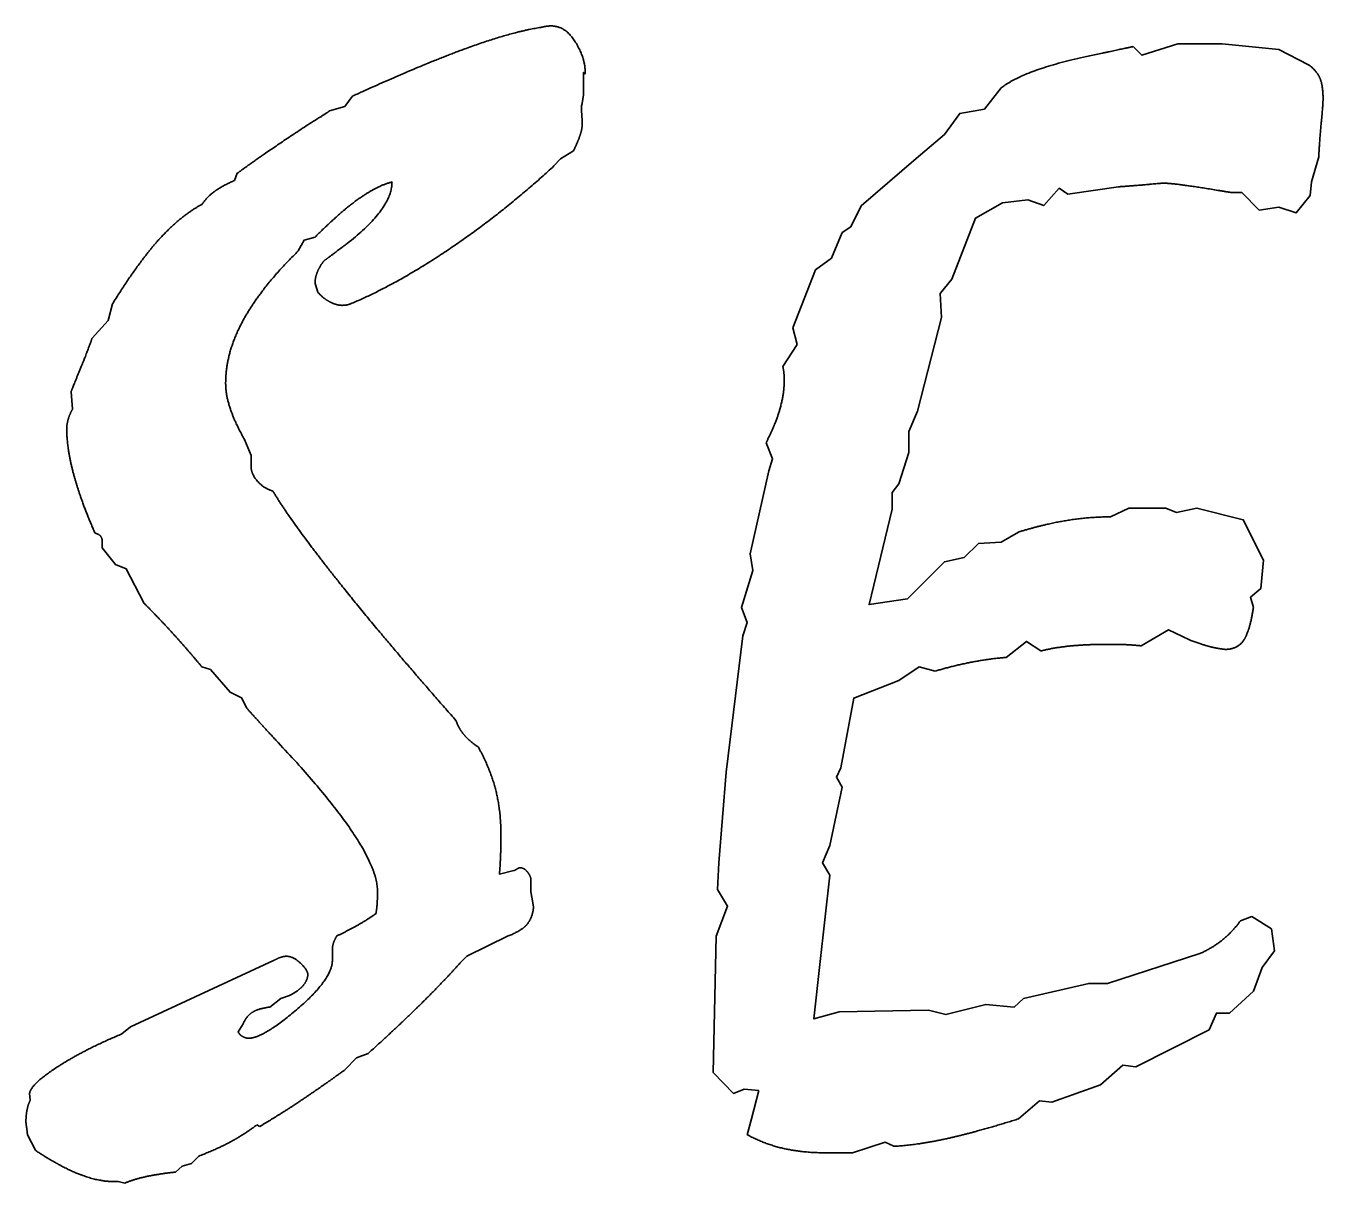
# Model space of a CAD drawing. Extents: x 728710 to 728960, y 272811 to 273475.
# Drawn here: x 728916.909 to 728920.249, y 272825.063 to 272828.042 of the extents above; entities that cross this region are included whole.
import ezdxf

# ---------------------------------------------------------------- set-up
doc = ezdxf.new("R2010")
doc.units = 0
doc.layers.add('RAMI_PLAN_####_TKST_#', color=7, linetype='Continuous')

msp = doc.modelspace()

# ---------------------------------------------------------------- linework, layer by layer
at = {"layer": 'RAMI_PLAN_####_TKST_#'}
for points in [[(728919.7598, 272827.9885), (728919.7822, 272827.9661), (728919.8755, 272827.996), (728919.9895, 272827.996), (728920.1351, 272827.981), (728920.2117, 272827.9418)], [(728918.349, 272827.9259), (728918.349, 272827.9184), (728918.3452, 272827.9221), (728918.3452, 272827.8642), (728918.3415, 272827.8418), (728918.3396, 272827.8362)], [(728917.6911, 272827.8231), (728917.7303, 272827.8344), (728917.749, 272827.8605)], [(728918.8579, 272827.1654), (728918.8952, 272827.2215), (728918.884, 272827.2646), (728918.9419, 272827.4142), (728918.983, 272827.4442), (728919.011, 272827.5097), (728919.0334, 272827.5246), (728919.0595, 272827.5789), (728919.2014, 272827.7005), (728919.2742, 272827.7622), (728919.3135, 272827.8165), (728919.377, 272827.8277), (728919.4199, 272827.882)], [(728918.3191, 272827.7204), (728918.2855, 272827.6998), (728918.2687, 272827.6812)], [(728920.2378, 272827.7044), (728920.2191, 272827.6408), (728920.2154, 272827.6052), (728920.1799, 272827.5603), (728920.1351, 272827.5753), (728920.0847, 272827.5678), (728920.0399, 272827.6128), (728920.0137, 272827.6128)], [(728917.4461, 272827.6438), (728917.4536, 272827.6625)], [(728919.7224, 272827.6277), (728919.5917, 272827.609), (728919.5693, 272827.624), (728919.5301, 272827.5791), (728919.489, 272827.594), (728919.4237, 272827.5866), (728919.3546, 272827.5473), (728919.2929, 272827.3902), (728919.2631, 272827.3528), (728919.2668, 272827.2911), (728919.2052, 272827.0499), (728919.1828, 272826.9975), (728919.1828, 272826.9433), (728919.1566, 272826.8628), (728919.1398, 272826.8404), (728919.1398, 272826.7974), (728919.08, 272826.5524), (728919.179, 272826.5673), (728919.2742, 272826.6624), (728919.3247, 272826.6736), (728919.362, 272826.7091), (728919.4199, 272826.7128), (728919.4647, 272826.7389)], [(728917.6537, 272827.4981), (728917.6256, 272827.4906), (728917.6106, 272827.4626)], [(728917.6611, 272827.3561), (728917.6537, 272827.3785)], [(728917.0798, 272827.2384), (728917.1209, 272827.2833), (728917.1322, 272827.3262)], [(728917.0294, 272827.0554), (728917.0257, 272827.1002)], [(728917.4722, 272826.9769), (728917.4891, 272826.9358), (728917.4891, 272826.9246), (728917.4891, 272826.9078)], [(728918.7962, 272825.3012), (728918.7589, 272825.305), (728918.7309, 272825.2938), (728918.6786, 272825.3479), (728918.6861, 272825.699), (728918.7159, 272825.7756), (728918.6898, 272825.8185), (728918.6936, 272825.8876), (728918.7122, 272826.1211), (728918.7551, 272826.4721), (728918.7663, 272826.5057), (728918.7514, 272826.545), (728918.7813, 272826.6402), (728918.7738, 272826.6831), (728918.8224, 272826.8961), (728918.8317, 272826.9278), (728918.8149, 272826.9689)], [(728919.7019, 272826.778), (728919.7486, 272826.8004), (728919.8438, 272826.8004), (728919.8718, 272826.7893), (728919.9241, 272826.8004), (728920.0436, 272826.7706), (728920.0959, 272826.6662), (728920.0884, 272826.5935), (728920.0623, 272826.5711), (728920.0697, 272826.545)], [(728917.2125, 272826.5566), (728917.1676, 272826.6444), (728917.1396, 272826.6556), (728917.106, 272826.6986), (728917.106, 272826.7135)], [(728919.9054, 272826.4611), (728919.8513, 272826.4872), (728919.7803, 272826.4461)], [(728919.5226, 272826.433), (728919.4853, 272826.4573), (728919.433, 272826.4162)], [(728917.4779, 272826.2857), (728917.4648, 272826.3119), (728917.4349, 272826.3268), (728917.3844, 272826.3848), (728917.362, 272826.3922)], [(728919.25, 272826.3807), (728919.2089, 272826.3919), (728919.1566, 272826.3564), (728919.0409, 272826.3116), (728919.0073, 272826.1322), (728918.996, 272826.1079), (728919.011, 272826.0818), (728918.9792, 272825.9323), (728918.9605, 272825.8874), (728918.9792, 272825.8556), (728918.9531, 272825.6258), (728918.9381, 272825.4857), (728919.0035, 272825.5043), (728919.2332, 272825.5081), (728919.278, 272825.4969), (728919.3807, 272825.523), (728919.4535, 272825.5155), (728919.4778, 272825.538), (728919.6458, 272825.5772), (728919.6944, 272825.5772), (728919.9316, 272825.6538)], [(728918.1285, 272825.858), (728918.1659, 272825.8673)], [(728918.2089, 272825.8486), (728918.2089, 272825.8187)], [(728920.0361, 272825.7379), (728920.066, 272825.7491), (728920.1164, 272825.7174), (728920.1239, 272825.6613), (728920.0921, 272825.6183), (728920.0697, 272825.5567), (728920.0081, 272825.5006), (728919.9745, 272825.5006), (728919.9558, 272825.4577), (728919.7673, 272825.3627), (728919.7336, 272825.3665), (728919.6757, 272825.3161), (728919.5506, 272825.2714), (728919.5189, 272825.2751), (728919.4647, 272825.2285)], [(728918.1509, 272825.6992), (728918.0444, 272825.6469), (728918.0276, 272825.6301)], [(728917.6985, 272825.6375), (728917.6985, 272825.6506), (728917.6985, 272825.6656)], [(728917.1565, 272825.447), (728917.1789, 272825.4656), (728917.5471, 272825.6357)], [(728917.5882, 272825.546), (728917.5658, 272825.5385), (728917.5377, 272825.5161)], [(728917.4685, 272825.4731), (728917.4554, 272825.4526)], [(728917.7902, 272825.3965), (728917.7603, 272825.3851), (728917.7304, 272825.3546)], [(728916.9206, 272825.277), (728916.9188, 272825.2938)], [(728918.7663, 272825.1875), (728918.7776, 272825.2285), (728918.7962, 272825.3012)], [(728917.5115, 272825.2089), (728917.5041, 272825.2132)], [(728916.9337, 272825.1475), (728916.9131, 272825.1869)], [(728919.1436, 272825.1577), (728919.1212, 272825.1688), (728919.0371, 272825.1409), (728918.9718, 272825.1409)], [(728917.3545, 272825.1325), (728917.3358, 272825.1138), (728917.3115, 272825.1063), (728917.2947, 272825.0913)], [(728917.1639, 272825.0631), (728917.1471, 272825.0669), (728917.1359, 272825.0669)]]:
    msp.add_lwpolyline(points, dxfattribs=at)
for points in [[(728918.0425, 272827.9838), (728918.1603, 272828.0267), (728918.235, 272828.0379)], [(728918.235, 272828.0379), (728918.2425, 272828.0398), (728918.249, 272828.0408)], [(728918.249, 272828.0408), (728918.2556, 272828.0417), (728918.2612, 272828.0417)], [(728918.2612, 272828.0417), (728918.2986, 272828.0417), (728918.3238, 272828.0006)], [(728918.3238, 272828.0006), (728918.349, 272827.9595), (728918.349, 272827.9259)], [(728919.6813, 272827.9717), (728919.7336, 272827.9829), (728919.7598, 272827.9885)], [(728917.749, 272827.8605), (728917.9247, 272827.9408), (728918.0425, 272827.9838)], [(728919.4199, 272827.882), (728919.4871, 272827.9343), (728919.6813, 272827.9717)], [(728920.2117, 272827.9418), (728920.2322, 272827.9268), (728920.2406, 272827.9081)], [(728920.2406, 272827.9081), (728920.249, 272827.8894), (728920.249, 272827.8539)], [(728920.249, 272827.8539), (728920.249, 272827.8408), (728920.2443, 272827.7913)], [(728917.6593, 272827.8026), (728917.6817, 272827.8157), (728917.6911, 272827.8231)], [(728918.3396, 272827.8362), (728918.3396, 272827.8231), (728918.3406, 272827.8119)], [(728917.4536, 272827.6625), (728917.5321, 272827.7204), (728917.6593, 272827.8026)], [(728918.3415, 272827.7876), (728918.3415, 272827.7764), (728918.3359, 272827.7596)], [(728918.3406, 272827.8119), (728918.3415, 272827.8007), (728918.3415, 272827.7876)], [(728920.2443, 272827.7913), (728920.2397, 272827.7418), (728920.2378, 272827.7044)], [(728918.3359, 272827.7596), (728918.3303, 272827.7428), (728918.3191, 272827.7204)], [(728918.2687, 272827.6812), (728918.1434, 272827.5653), (728918.006, 272827.4719)], [(728917.3937, 272827.6149), (728917.4124, 272827.6289), (728917.4461, 272827.6438)], [(728917.7135, 272827.4645), (728917.8519, 272827.5653), (728917.8519, 272827.64)], [(728917.8519, 272827.64), (728917.8145, 272827.6307), (728917.7668, 272827.5971)], [(728919.7943, 272827.6333), (728919.7523, 272827.6296), (728919.7224, 272827.6277)], [(728919.8401, 272827.6371), (728919.8363, 272827.6371), (728919.7943, 272827.6333)], [(728919.9783, 272827.6184), (728919.8793, 272827.6352), (728919.8401, 272827.6371)], [(728920.0137, 272827.6128), (728920.0025, 272827.6146), (728919.9783, 272827.6184)], [(728917.362, 272827.5822), (728917.375, 272827.6008), (728917.3937, 272827.6149)], [(728917.7668, 272827.5971), (728917.7191, 272827.5635), (728917.6537, 272827.4981)], [(728917.2499, 272827.4897), (728917.304, 272827.5504), (728917.362, 272827.5822)], [(728917.1322, 272827.3262), (728917.1957, 272827.429), (728917.2499, 272827.4897)], [(728917.6106, 272827.4626), (728917.5171, 272827.3711), (728917.4704, 272827.287)], [(728917.6761, 272827.4364), (728917.6911, 272827.4476), (728917.7135, 272827.4645)], [(728918.006, 272827.4719), (728917.8686, 272827.3785), (728917.7453, 272827.3262)], [(728917.6593, 272827.4075), (728917.6649, 272827.4215), (728917.6761, 272827.4364)], [(728917.6537, 272827.3785), (728917.6537, 272827.3935), (728917.6593, 272827.4075)], [(728917.6929, 272827.3309), (728917.6761, 272827.3393), (728917.6611, 272827.3561)], [(728917.7228, 272827.3225), (728917.7098, 272827.3225), (728917.6929, 272827.3309)], [(728917.735, 272827.3234), (728917.7303, 272827.3225), (728917.7228, 272827.3225)], [(728917.7453, 272827.3262), (728917.7396, 272827.3243), (728917.735, 272827.3234)], [(728917.4704, 272827.287), (728917.4236, 272827.2029), (728917.4236, 272827.1226)], [(728917.0509, 272827.1628), (728917.0705, 272827.2104), (728917.0798, 272827.2384)], [(728917.0257, 272827.1002), (728917.0313, 272827.1151), (728917.0509, 272827.1628)], [(728918.8607, 272827.1505), (728918.8597, 272827.1579), (728918.8579, 272827.1654)], [(728918.8616, 272827.1261), (728918.8616, 272827.143), (728918.8607, 272827.1505)], [(728917.4236, 272827.1226), (728917.4236, 272827.0909), (728917.4358, 272827.0554)], [(728918.8504, 272827.055), (728918.8616, 272827.0943), (728918.8616, 272827.1261)], [(728917.0182, 272827.0292), (728917.0219, 272827.0423), (728917.0294, 272827.0554)], [(728917.4358, 272827.0554), (728917.4479, 272827.0199), (728917.4722, 272826.9769)], [(728918.8149, 272826.9689), (728918.8392, 272827.0157), (728918.8504, 272827.055)], [(728917.0144, 272827.0049), (728917.0144, 272827.0161), (728917.0182, 272827.0292)], [(728917.0331, 272826.8844), (728917.0144, 272826.9526), (728917.0144, 272827.0049)], [(728917.0873, 272826.7359), (728917.0518, 272826.8163), (728917.0331, 272826.8844)], [(728917.4891, 272826.9078), (728917.4891, 272826.8891), (728917.505, 272826.8704)], [(728917.505, 272826.8704), (728917.5209, 272826.8518), (728917.5452, 272826.8443)], [(728917.5452, 272826.8443), (728917.5957, 272826.7602), (728917.7153, 272826.6099)], [(728919.4647, 272826.7389), (728919.5319, 272826.7594), (728919.5889, 272826.7687)], [(728919.5889, 272826.7687), (728919.6458, 272826.778), (728919.7019, 272826.778)], [(728917.1013, 272826.7285), (728917.0966, 272826.734), (728917.0873, 272826.7359)], [(728917.106, 272826.7135), (728917.106, 272826.7229), (728917.1013, 272826.7285)], [(728917.7153, 272826.6099), (728917.835, 272826.4595), (728918.0164, 272826.254)], [(728917.2891, 272826.4763), (728917.2517, 272826.5174), (728917.2125, 272826.5566)], [(728920.0697, 272826.545), (728920.0604, 272826.4834), (728920.0445, 272826.4601)], [(728917.362, 272826.3922), (728917.3265, 272826.4352), (728917.2891, 272826.4763)], [(728919.6907, 272826.4498), (728919.644, 272826.4498), (728919.6029, 272826.4461)], [(728919.7448, 272826.4489), (728919.728, 272826.4498), (728919.6907, 272826.4498)], [(728919.7803, 272826.4461), (728919.7616, 272826.448), (728919.7448, 272826.4489)], [(728919.9605, 272826.4433), (728919.9409, 272826.448), (728919.9054, 272826.4611)], [(728920.0445, 272826.4601), (728920.0287, 272826.4368), (728919.9969, 272826.4368)], [(728919.433, 272826.4162), (728919.3863, 272826.4125), (728919.3396, 272826.4031)], [(728919.6029, 272826.4461), (728919.5618, 272826.4424), (728919.5226, 272826.433)], [(728919.9969, 272826.4368), (728919.9801, 272826.4386), (728919.9605, 272826.4433)], [(728919.3396, 272826.4031), (728919.2929, 272826.3938), (728919.25, 272826.3807)], [(728917.5527, 272826.2035), (728917.5041, 272826.2558), (728917.4779, 272826.2857)], [(728918.0164, 272826.254), (728918.0238, 272826.2334), (728918.0369, 272826.2175)], [(728918.0369, 272826.2175), (728918.05, 272826.2017), (728918.0743, 272826.1849)], [(728917.8145, 272825.815), (728917.8145, 272825.9271), (728917.5527, 272826.2035)], [(728918.0743, 272826.1849), (728918.1042, 272826.1307), (728918.1182, 272826.0775)], [(728918.1182, 272826.0775), (728918.1323, 272826.0242), (728918.1323, 272825.9588)], [(728918.1323, 272825.9588), (728918.1323, 272825.9271), (728918.1313, 272825.9037)], [(728918.1313, 272825.9037), (728918.1304, 272825.8804), (728918.1285, 272825.858)], [(728918.1659, 272825.8673), (728918.1696, 272825.8691), (728918.1743, 272825.8719)], [(728918.1743, 272825.8719), (728918.179, 272825.8748), (728918.1808, 272825.8748)], [(728918.1808, 272825.8748), (728918.1902, 272825.8748), (728918.1977, 272825.8673)], [(728918.1977, 272825.8673), (728918.2051, 272825.8598), (728918.2089, 272825.8486)], [(728917.8136, 272825.7823), (728917.8145, 272825.7945), (728917.8145, 272825.815)], [(728918.2089, 272825.8187), (728918.2089, 272825.815), (728918.2117, 272825.8)], [(728917.8108, 272825.7571), (728917.8127, 272825.7702), (728917.8136, 272825.7823)], [(728918.2117, 272825.8), (728918.2145, 272825.7851), (728918.2163, 272825.772)], [(728917.764, 272825.7272), (728917.7902, 272825.7421), (728917.8108, 272825.7571)], [(728918.2163, 272825.772), (728918.2126, 272825.744), (728918.1986, 272825.7281)], [(728917.7097, 272825.6992), (728917.7378, 272825.7122), (728917.764, 272825.7272)], [(728918.1986, 272825.7281), (728918.1846, 272825.7122), (728918.1509, 272825.6992)], [(728919.9904, 272825.6893), (728920.0156, 272825.7099), (728920.0361, 272825.7379)], [(728917.6985, 272825.6656), (728917.6985, 272825.673), (728917.7013, 272825.6814)], [(728917.7013, 272825.6814), (728917.7041, 272825.6898), (728917.7097, 272825.6992)], [(728919.9316, 272825.6538), (728919.9652, 272825.6688), (728919.9904, 272825.6893)], [(728917.5648, 272825.6441), (728917.5732, 272825.6469), (728917.5807, 272825.6469)], [(728917.5807, 272825.6469), (728917.5976, 272825.6469), (728917.6163, 272825.6291)], [(728917.5471, 272825.6357), (728917.5564, 272825.6413), (728917.5648, 272825.6441)], [(728917.6097, 272825.5124), (728917.6985, 272825.5889), (728917.6985, 272825.6375)], [(728917.6163, 272825.6291), (728917.635, 272825.6114), (728917.635, 272825.6002)], [(728918.0276, 272825.6301), (728917.9827, 272825.5796), (728917.9257, 272825.5236)], [(728917.635, 272825.6002), (728917.635, 272825.5852), (728917.6228, 272825.5712)], [(728917.6228, 272825.5712), (728917.6106, 272825.5572), (728917.5882, 272825.546)], [(728917.5377, 272825.5161), (728917.5078, 272825.5124), (728917.4928, 272825.503)], [(728917.9257, 272825.5236), (728917.8687, 272825.4675), (728917.7902, 272825.3965)], [(728917.4928, 272825.503), (728917.4779, 272825.4937), (728917.4685, 272825.4731)], [(728917.4816, 272825.4358), (728917.5209, 272825.4358), (728917.6097, 272825.5124)], [(728916.989, 272825.3611), (728917.0573, 272825.4059), (728917.1565, 272825.447)], [(728917.4554, 272825.4526), (728917.4573, 272825.4489), (728917.4629, 272825.4433)], [(728917.4629, 272825.4433), (728917.4741, 272825.4358), (728917.4816, 272825.4358)], [(728916.9188, 272825.2938), (728916.9206, 272825.3162), (728916.989, 272825.3611)], [(728917.7304, 272825.3546), (728917.6686, 272825.3098), (728917.6153, 272825.2743)], [(728916.9094, 272825.2207), (728916.9094, 272825.2376), (728916.9122, 272825.2516)], [(728916.9122, 272825.2516), (728916.915, 272825.2657), (728916.9206, 272825.277)], [(728917.6153, 272825.2743), (728917.562, 272825.2388), (728917.5115, 272825.2089)], [(728916.9113, 272825.2048), (728916.9094, 272825.2169), (728916.9094, 272825.2207)], [(728917.5041, 272825.2132), (728917.4723, 272825.1888), (728917.4377, 272825.17)], [(728919.4647, 272825.2285), (728919.3658, 272825.1968), (728919.2873, 272825.1791)], [(728916.9131, 272825.1869), (728916.9131, 272825.1926), (728916.9113, 272825.2048)], [(728918.8607, 272825.152), (728918.8112, 272825.1632), (728918.7663, 272825.1875)], [(728919.2873, 272825.1791), (728919.2089, 272825.1614), (728919.1436, 272825.1577)], [(728917.0451, 272825.0866), (728916.9955, 272825.1063), (728916.9337, 272825.1475)], [(728917.4377, 272825.17), (728917.4031, 272825.1513), (728917.3545, 272825.1325)], [(728918.9718, 272825.1409), (728918.9101, 272825.1409), (728918.8607, 272825.152)], [(728917.1359, 272825.0669), (728917.0947, 272825.0669), (728917.0451, 272825.0866)], [(728917.2247, 272825.081), (728917.192, 272825.0744), (728917.1639, 272825.0631)], [(728917.2947, 272825.0913), (728917.2574, 272825.0875), (728917.2247, 272825.081)]]:
    msp.add_open_spline(points, degree=2, dxfattribs=at)

doc.saveas('drawing.dxf')
